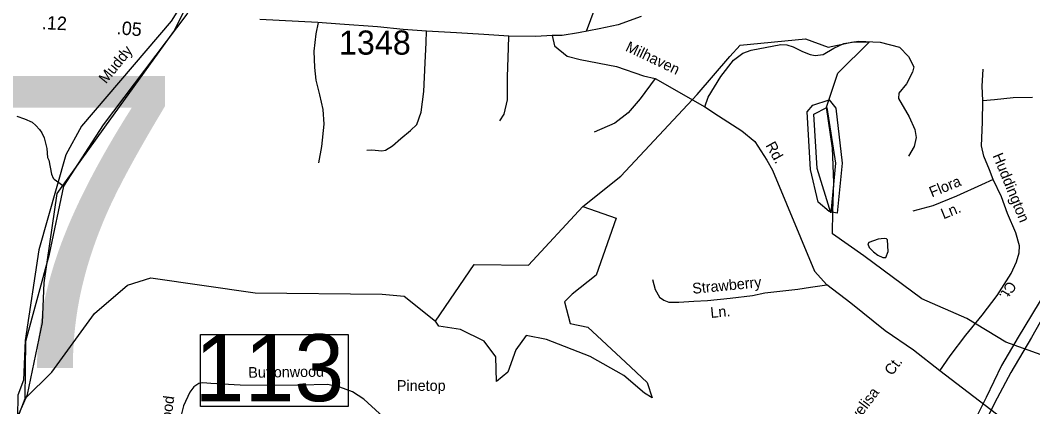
# Model space of a CAD drawing. Extents: x 1551653 to 1702041, y 811336 to 920032.
# Drawn here: x 1600281 to 1606474, y 862385 to 864750 of the extents above; entities that cross this region are included whole.
import ezdxf

# ---------------------------------------------------------------- set-up
doc = ezdxf.new("R2010")
doc.units = 0
for name, color, linetype in [('Old_Level_10', 7, 'Continuous'), ('Old_Level_17', 7, 'Continuous'), ('Old_Level_21', 7, 'Continuous'), ('Old_Level_3', 7, 'Continuous'), ('Old_Level_31', 7, 'Continuous'), ('Old_Level_32', 7, 'Continuous'), ('Old_Level_35', 7, 'Continuous'), ('Old_Level_48', 7, 'Continuous'), ('Old_Level_49', 7, 'Continuous'), ('Old_Level_56', 7, 'Continuous'), ('Old_Level_59', 7, 'Continuous'), ('Old_Level_60', 7, 'Continuous'), ('Old_Level_61', 7, 'Continuous'), ('Old_Level_62', 7, 'Continuous'), ('Old_Level_8', 7, 'Continuous')]:
    doc.layers.add(name, color=color, linetype=linetype)

msp = doc.modelspace()

# ---------------------------------------------------------------- linework, layer by layer
at = {"layer": 'Old_Level_31'}
msp.add_lwpolyline([(1601382.883, 862825.986), (1602287.157, 862825.986), (1602287.157, 862385.754), (1601382.883, 862385.754), (1601382.883, 862825.986)], dxfattribs=at)
at = {"layer": 'Old_Level_32'}
msp.add_lwpolyline([(1604078.709, 864772.451), (1603937.715, 864722.811), (1603822.83, 864696.686), (1603694.889, 864673.172), (1603595.67, 864657.496), (1603534.05, 864657.496), (1603434.832, 864649.658), (1603270.337, 864652.271), (1603116.287, 864662.722), (1602949.181, 864673.172), (1602766.409, 864683.622), (1602622.803, 864694.072), (1602466.142, 864709.748), (1602236.372, 864725.424), (1602101.643, 864735.874), (1601746.544, 864754.163)], dxfattribs=at)
at = {"layer": 'Old_Level_35'}
msp.add_line((1604165.477, 864392.95), (1604468.98, 864219.688), dxfattribs=at)
for points in [[(1603745.228, 864683.041), (1603798.442, 864825.862), (1603931.474, 865089.718), (1603989.525, 865203.491), (1604045.157, 865273.691), (1604134.651, 865355.995), (1604376.529, 865510.919)], [(1602107.265, 863878.315), (1602125.097, 863978.01), (1602139.454, 864113.597), (1602133.279, 864203.771), (1602112.899, 864294.036), (1602090.477, 864382.34), (1602082.059, 864460.555), (1602079.88, 864560.453), (1602091.832, 864666.27), (1602104.903, 864735.706)], [(1602400.378, 863955.015), (1602432.422, 863956.366), (1602492.153, 863951.353), (1602514.236, 863954.906), (1602558.61, 863982.023), (1602609.548, 864027.013), (1602668.377, 864076.048), (1602706.91, 864111.287), (1602734.256, 864186.773), (1602750.65, 864314.312), (1602757.819, 864490.066), (1602763.799, 864613.082), (1602766.409, 864683.622)], [(1603214.842, 864133.997), (1603241.499, 864175.48), (1603261.085, 864263.134), (1603261.722, 864402.999), (1603266.928, 864580.794), (1603270.337, 864652.271)], [(1603534.05, 864657.496), (1603548.85, 864594.213), (1603627.37, 864530.84), (1603705.891, 864510.561), (1603928.789, 864467.467), (1604093.429, 864409.164), (1604165.477, 864392.95)], [(1604468.98, 864219.688), (1604488.215, 864279.581), (1604567.297, 864405.785), (1604644.242, 864506.319), (1604701.95, 864549.1), (1604751.109, 864566.213), (1604932.784, 864602.577), (1604969.119, 864600.437), (1605009.728, 864587.603), (1605065.299, 864559.795), (1605112.321, 864540.544), (1605144.381, 864534.127), (1605191.403, 864540.544), (1605257.66, 864579.046), (1605319.643, 864606.854), (1605409.412, 864621.828), (1605541.928, 864615.41), (1605659.482, 864585.464), (1605715.053, 864527.71), (1605747.113, 864465.677), (1605738.564, 864431.453), (1605702.229, 864360.864), (1605655.207, 864303.11), (1605653.07, 864271.025), (1605719.328, 864159.794), (1605753.525, 864080.65), (1605762.074, 864031.452), (1605749.25, 863977.976), (1605715.053, 863918.083)], [(1604165.477, 864392.95), (1604073.166, 864269.744), (1603999.711, 864183.557), (1603918.657, 864120.184), (1603792.011, 864064.416)], [(1606168.343, 864258.174), (1606165.929, 864346.27), (1606170.033, 864450.047)], [(1606168.343, 864258.174), (1606240.518, 864264.912), (1606354.619, 864276.805), (1606472.519, 864278.616)], [(1604468.98, 864219.688), (1604552.336, 864164.073), (1604695.539, 864074.233), (1604774.62, 864007.923), (1604847.29, 863894.554), (1604881.487, 863832.522), (1605140.283, 863214.908), (1605214.359, 863130.089)], [(1606231.384, 863775.225), (1606210.394, 863835.484), (1606176.053, 863918.227), (1606161.345, 863982.36), (1606167.868, 864126.31), (1606168.343, 864258.174)], [(1606231.384, 863775.225), (1606160.879, 863742.436), (1606007.596, 863673.306), (1605862.717, 863614.011), (1605740.208, 863582.276)], [(1605905.857, 862603.771), (1605969.571, 862696.53), (1606065.781, 862822.648), (1606163.908, 862944.728), (1606256.197, 863065.125), (1606342.569, 863199.449), (1606375.833, 863270.813), (1606390.771, 863326.542), (1606393.625, 863368.507), (1606371.24, 863448.805), (1606319.422, 863567.722), (1606283.284, 863670.314), (1606231.384, 863775.225)], [(1604147.865, 863163.533), (1604164.807, 863101.155), (1604191.884, 863054.78), (1604217.52, 863036.25), (1604247.32, 863025.64), (1604309.335, 863024.584), (1604401.313, 863030.919), (1604485.246, 863035.42), (1604623.392, 863048.826), (1604759.619, 863066.273), (1604835.757, 863080.938), (1605037.919, 863103.251), (1605114.018, 863115.915), (1605214.359, 863130.089)], [(1605905.857, 862603.771), (1605745.733, 862731.122), (1605570.864, 862849.702), (1605362.193, 863019.429), (1605214.359, 863130.089)], [(1606501.131, 862154.231), (1606253.04, 862338.768), (1605905.857, 862603.771)], [(1602697.379, 861964.677), (1602690.188, 862014.651), (1602632.448, 862127.686), (1602544.912, 862261.337), (1602478.518, 862342.328), (1602382.248, 862430.129), (1602313.128, 862475.356), (1602235.684, 862504.742), (1602160.152, 862520.083), (1601996.206, 862517.206), (1601816.456, 862514.45), (1601626.584, 862515.9), (1601446.916, 862527.15), (1601397.145, 862529.962), (1601373.061, 862526.448), (1601343.051, 862507.045), (1601318.159, 862473.531), (1601280.65, 862390.244), (1601267.635, 862340.481), (1601254.452, 862272.712), (1601242.789, 862181.098)]]:
    msp.add_lwpolyline(points, dxfattribs=at)
at = {"layer": 'Old_Level_48'}
msp.add_lwpolyline([(1601451.824, 865139.566), (1601204.839, 864744.009), (1600654.781, 864101.868), (1600560.864, 863926.544), (1600394.772, 863345.511), (1600311.829, 862789.082), (1600300.858, 862546.395), (1600265.796, 862455.247), (1600263.847, 862320.628), (1600168.801, 862056.715), (1599880.807, 861727.7), (1598278.669, 858175.675), (1598408.483, 858433.485), (1598278.669, 858175.675), (1597490.654, 857151.081), (1597454.667, 856961.408), (1597549.606, 856634.504), (1597769.627, 856199.998), (1597959.608, 856104.239), (1596591.672, 855989.082), (1596621.087, 855933.558), (1596517.394, 855763.781)], dxfattribs=at)
at = {"layer": 'Old_Level_49'}
msp.add_lwpolyline([(1596563.343, 855778.844), (1596576.433, 855813.76), (1596572.07, 856055.991), (1596814.245, 856049.444), (1597979.414, 856031.789), (1597727.569, 856262.463), (1597570.482, 856677.092), (1597443.94, 856803.663), (1597444.229, 857011.575), (1597531.499, 857159.968), (1598242.754, 857936.853), (1598535.111, 858447.503), (1599815.088, 861360.991), (1600168.801, 862056.715), (1600263.847, 862320.628), (1600325.74, 862458.701), (1600416.657, 862899.32), (1600427.628, 863142.006), (1600461.149, 863382.156), (1600506.285, 863689.973), (1600797.62, 864096.293), (1601219.912, 864681.148), (1601451.824, 865139.566)], dxfattribs=at)
at = {"layer": 'Old_Level_56'}
for points in [[(1606554.852, 863089.482), (1606384.501, 862810.378), (1606283.914, 862636.123), (1606188.921, 862441.74), (1606114.626, 862290.963), (1606083.324, 862079.677), (1606035.168, 861688.635), (1605980.161, 861255.709), (1605918.337, 860753.082), (1605862.468, 860386.21), (1605838.272, 860120.751), (1605807.291, 859925.269), (1605778.853, 859647.891), (1605735.024, 859282.777), (1605693.849, 858949.624), (1605641.576, 858552.863), (1605615.864, 858321.253), (1605580.969, 858130.056)], [(1606651.446, 863135.948), (1606466.519, 862809.115), (1606341.076, 862593.338), (1606256.657, 862436.763), (1606174.357, 862276.143), (1606162.887, 862184.323), (1606142.123, 862018.851), (1606108.124, 861763.398), (1606070.906, 861428.166), (1606024.229, 861011.277), (1605966.031, 860608.433), (1605930.398, 860381.029), (1605900.365, 860123.694), (1605877.392, 859938.254), (1605836.3, 859619.111), (1605791.451, 859183.974), (1605732.77, 858767.131), (1605714.161, 858599.615), (1605684.696, 858380.091), (1605641.359, 858039.18)]]:
    msp.add_lwpolyline(points, dxfattribs=at)
at = {"layer": 'Old_Level_59'}
msp.add_line((1605281.711, 864426.512), (1605474.045, 864614.903), dxfattribs=at)
for points in [[(1600311.077, 862435.43), (1600315.656, 862785.964), (1600459.851, 863318.134), (1600546.977, 863735.455), (1600789.685, 864109.176), (1601301.318, 864786.365), (1601458.222, 865129.071), (1601578.464, 865310.726), (1601671.481, 865492.38), (1601757.458, 865749.534)], [(1602821.898, 862907.964), (1603057.496, 863254.563), (1603389.602, 863251.721), (1603721.709, 863609.685), (1603955.639, 863795.435), (1604421.155, 864295.026), (1604622.417, 864529.048), (1604683.795, 864597.129), (1605083.359, 864635.638), (1605222.468, 864585.279), (1605376.374, 864617.864), (1605474.045, 864614.903)], [(1610136.729, 862796.831), (1609809.67, 862616.385), (1609290.684, 862489.048), (1609015.709, 862461.776), (1608681.679, 862455.42), (1607996.014, 862455.966), (1606949.591, 862526.897), (1606525.659, 862702.712), (1606309.636, 862779.299), (1606070.648, 862925.296), (1605796.699, 863045.765), (1605441.651, 863309.051), (1605249.154, 863443.028), (1605252.114, 863582.255), (1605258.033, 863757.032), (1605250.424, 863967.991), (1605212.489, 864218.257), (1605281.711, 864426.512)], [(1600311.077, 862435.43), (1600475.232, 862595.701), (1600734.68, 862954.721), (1600937.682, 863127.99), (1601079.681, 863174.23), (1601719.031, 863081.835), (1602495.668, 863073.344), (1602628.879, 863061.376), (1602821.898, 862907.964)], [(1598638.638, 858913.555), (1598664.68, 858995.115), (1599884.637, 861724.614), (1600172.633, 862053.62), (1600267.674, 862317.522), (1600276.013, 862344.285), (1600311.077, 862435.43)]]:
    msp.add_lwpolyline(points, dxfattribs=at)
at = {"layer": 'Old_Level_60'}
for points in [[(1605228.704, 863579.208), (1605162.678, 863636.417), (1605115.721, 863837.573), (1605094.703, 864189.238), (1605128.639, 864231.273), (1605229.627, 864262.031)], [(1605229.627, 864262.031), (1605270.638, 864211.998), (1605307.649, 863876.328), (1605278.635, 863568.442), (1605228.704, 863579.208)]]:
    msp.add_lwpolyline(points, dxfattribs=at)
at = {"layer": 'Old_Level_61'}
msp.add_lwpolyline([(1605238.854, 863572.236), (1605155.398, 863843.315), (1605135.508, 864176.114), (1605215.684, 864215.997), (1605267.459, 863876.02), (1605238.854, 863572.236)], dxfattribs=at)
at = {"layer": 'Old_Level_62'}
for points in [[(1600259.985, 864163.811), (1600307.762, 864147.099), (1600353.386, 864126.492), (1600377.172, 864106.191), (1600398.805, 864081.893), (1600412.544, 864061.695), (1600428.025, 864029.502), (1600443.199, 863965.321), (1600448.428, 863909.239), (1600456.22, 863893.142), (1600473.034, 863808.866), (1600482.671, 863782.722), (1600488.618, 863776.673), (1600546.977, 863735.455)], [(1603721.709, 863609.685), (1603926.082, 863538.661), (1603804.025, 863189.22), (1603656.422, 863072.74), (1603611.007, 863027.284), (1603645.068, 862893.759), (1603752.932, 862871.031), (1603982.852, 862657.958), (1604116.007, 862533.829), (1604147.231, 862440.077), (1604098.977, 862468.486), (1603974.082, 862576.444), (1603766.87, 862692.924), (1603500.049, 862795.199), (1603375.154, 862820.767), (1603312.707, 862732.698), (1603264.452, 862596.331), (1603193.489, 862539.511), (1603190.651, 862690.083), (1603119.688, 862786.676), (1602974.924, 862857.701), (1602841.513, 862877.587), (1602821.898, 862907.964)], [(1605564.887, 863415.063), (1605529.618, 863409.424), (1605471.281, 863389.022), (1605464.719, 863381.742), (1605473.947, 863359.699), (1605500.809, 863332.735), (1605527.26, 863311.307), (1605556.788, 863297.158), (1605574.832, 863297.363), (1605589.494, 863335.093), (1605586.828, 863405.836), (1605579.138, 863413.218), (1605564.887, 863415.063)]]:
    msp.add_lwpolyline(points, dxfattribs=at)

# ---------------------------------------------------------------- texts
at = {"layer": 'Old_Level_10'}
for s, rotation, p in [('Milhaven', 334.60875, (1603978.3, 864565.08)), ('Rd.', 298.9483139, (1604838.311, 863984.877)), ('Huddington', 292.2551917, (1606227.409, 863921.644)), ('Flora', 22.2578639, (1605857.39, 863664.454)), ('Ln.', 22.2578639, (1605928.783, 863531.327)), ('Strawberry', 5.5425417, (1604394.943, 863075.672)), ('Ct.', 238.3786, (1606323.664, 863159.112)), ('Ln.', 5.5425417, (1604505.533, 862927.614)), ('Ct.', 53.1508611, (1605613.46, 862570.918)), ('Buttonwood', 0.8783806, (1601676.38, 862561.446)), ('Loyelisa', 53.1508611, (1605345.715, 862214.314)), ('Winewood', 82.7447139, (1601171.916, 862040.844))]:
    msp.add_text(s, height=65.6167, rotation=rotation, dxfattribs=at).set_placement(p)
msp.add_text('Pinetop', height=65.6167, dxfattribs=at).set_placement((1602585.181, 862481.682))
at = {"layer": 'Old_Level_17'}
for s, rotation, p in [('.12', 357.4186556, (1600412.173, 864695.63)), ('.05', 354.9334, (1600868.812, 864665.149))]:
    msp.add_text(s, height=82.0208, rotation=rotation, dxfattribs=at).set_placement(p)
at = {"layer": 'Old_Level_21'}
msp.add_text('Muddy', height=65.6167, rotation=50.8326472, dxfattribs=at).set_placement((1600805.761, 864357.531))
at = {"layer": 'Old_Level_3'}
msp.add_text('R-2247', height=1788.0542, dxfattribs=at).set_placement((1593445.032, 862621.751))
at = {"layer": 'Old_Level_31'}
msp.add_text('113', height=410.1042, dxfattribs=at).set_placement((1601347.247, 862418.531))
at = {"layer": 'Old_Level_8'}
msp.add_text('1348', height=147.6375, dxfattribs=at).set_placement((1602230.533, 864539.638))

doc.saveas('drawing.dxf')
